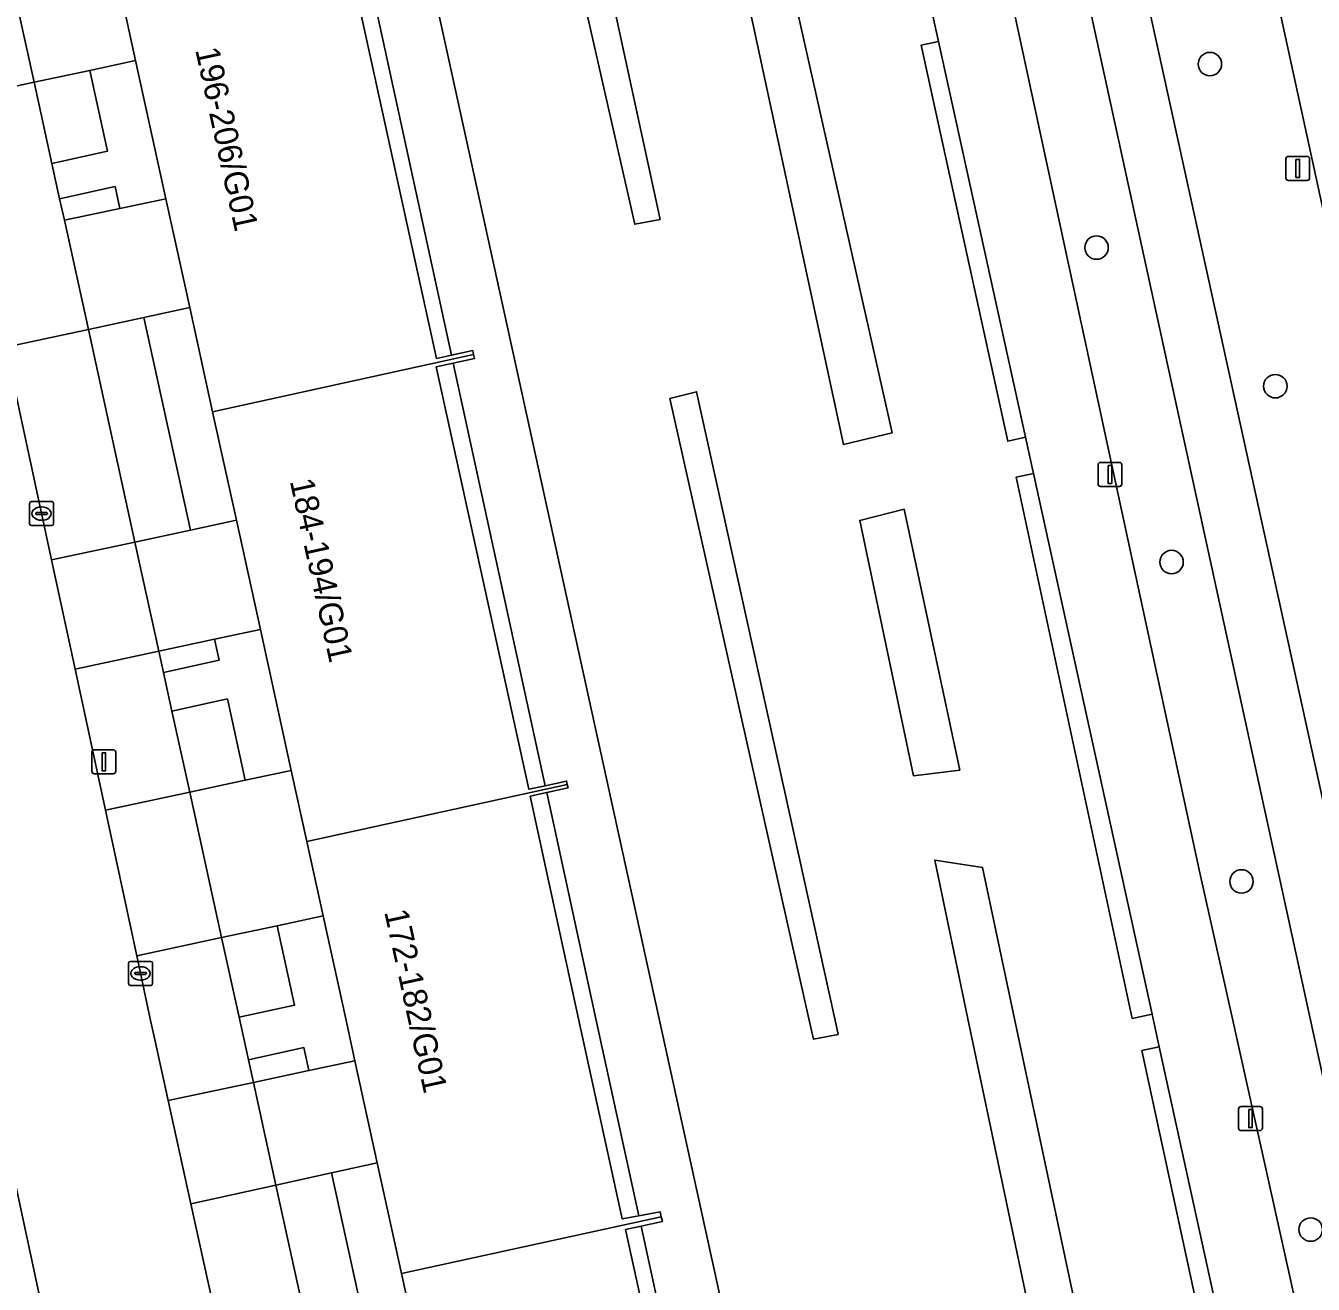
# Model space of a CAD drawing. Extents: x 160030 to 160839, y 385325 to 386450.
# Drawn here: x 160580.2 to 160633.8, y 386238.9 to 386291.4 of the extents above; entities that cross this region are included whole.
import ezdxf

# ---------------------------------------------------------------- set-up
doc = ezdxf.new("R2010")
doc.units = 0
for name, color, linetype in [('IMGEO_Berm_groen', 7, 'Continuous'), ('IMGEO_Boom', 7, 'Continuous'), ('IMGEO_Erf', 7, 'Continuous'), ('IMGEO_Fietspad_gesloten', 7, 'Continuous'), ('IMGEO_Groenvoorziening', 7, 'Continuous'), ('IMGEO_Haag', 7, 'Continuous'), ('IMGEO_Kolk', 7, 'Continuous'), ('IMGEO_Lichtmast', 7, 'Continuous'), ('IMGEO_Pand', 7, 'Continuous'), ('IMGEO_Pand_nummerreeks', 7, 'Continuous'), ('IMGEO_Rijbaan_lokaal_gesloten', 7, 'Continuous'), ('IMGEO_Rijbaan_lokaal_open', 7, 'Continuous'), ('IMGEO_Voetpad_open', 7, 'Continuous')]:
    doc.layers.add(name, color=color, linetype=linetype)

msp = doc.modelspace()

# ---------------------------------------------------------------- linework, layer by layer
at = {"layer": 'IMGEO_Berm_groen'}
for points in [[(160613.07, 386353.023), (160609.405, 386349.023), (160613.894, 386338.952), (160616.315, 386332.541), (160618.67, 386325.412), (160620.91, 386317.905), (160622.534, 386311.847), (160624.457, 386303.72), (160636.094, 386250.686), (160647.386, 386198.679), (160657.055, 386154.143), (160662.224, 386155.286), (160652.533, 386199.784), (160627.509, 386314.693)], [(160620.344, 386296.773), (160625.705, 386271.858), (160629.116, 386256.081), (160630.468, 386250), (160634.527, 386231.74), (160642.041, 386197.613), (160642.485, 386197.646), (160645.016, 386198.179), (160623.193, 386298.283)]]:
    msp.add_lwpolyline(points, dxfattribs=at)
at = {"layer": 'IMGEO_Boom'}
for centre in [(160629.531, 386289.814), (160624.805, 386282.16), (160632.26, 386276.38), (160627.933, 386269.045), (160630.848, 386255.724), (160633.734, 386241.207)]:
    msp.add_circle(centre, 0.489, dxfattribs=at)
at = {"layer": 'IMGEO_Erf'}
for points in [[(160594.099, 386295.19), (160593.45, 386295.047), (160597.288, 386277.538), (160597.91, 386277.674)], [(160597.983, 386277.337), (160597.277, 386277.182), (160601.137, 386259.57), (160601.816, 386259.718)], [(160601.88, 386259.428), (160601.191, 386259.277), (160603.211, 386250), (160605.03, 386241.65), (160605.72, 386241.778), (160603.931, 386250)], [(160605.814, 386241.346), (160605.168, 386241.204), (160609, 386223.723), (160609.619, 386223.858)]]:
    msp.add_lwpolyline(points, close=True, dxfattribs=at)
at = {"layer": 'IMGEO_Fietspad_gesloten'}
for points in [[(160555.41, 386431.798), (160556.444, 386430.028), (160558.365, 386427.569), (160572.83, 386409.83), (160578.777, 386400.155), (160595.214, 386373.596), (160601.217, 386359.935), (160602.465, 386357.597), (160606.201, 386349.993), (160607.631, 386346.918), (160611.537, 386338.055), (160614.024, 386331.705), (160616.344, 386324.596), (160618.303, 386317.988), (160620.148, 386311.23), (160622.139, 386303.076), (160623.193, 386298.283), (160645.016, 386198.179), (160645.338, 386196.693)], [(160658.38, 386148.36), (160658.122, 386149.317), (160657.58, 386151.817), (160657.055, 386154.143), (160647.386, 386198.679), (160636.094, 386250.686), (160624.457, 386303.72), (160622.534, 386311.847), (160620.91, 386317.905), (160618.67, 386325.412), (160616.315, 386332.541), (160613.894, 386338.952), (160609.405, 386349.023), (160608.002, 386351.973), (160606.102, 386356.126), (160604.226, 386359.518), (160602.713, 386362.855), (160602.01, 386364.318), (160597.612, 386373.97), (160596.861, 386375.457), (160595.71, 386377.363), (160582.068, 386399.369), (160575.657, 386409.759)]]:
    msp.add_lwpolyline(points, dxfattribs=at)
at = {"layer": 'IMGEO_Groenvoorziening'}
for points in [[(160592.559, 386313.901), (160606.569, 386250), (160609.331, 386237.384), (160616.14, 386205.955), (160618.449, 386195.457), (160629.038, 386197.781), (160624.161, 386220.142), (160628.947, 386221.154), (160633.799, 386198.875), (160635.633, 386199.243)], [(160635.016, 386211.004), (160633.41, 386218.406), (160634.055, 386218.545), (160633.574, 386220.71), (160633.506, 386221.021), (160632.691, 386220.846), (160626.688, 386248.674), (160627.415, 386248.831), (160627.159, 386250), (160627.118, 386250.188), (160626.296, 386250.012), (160621.457, 386272.588), (160622.175, 386272.742), (160621.844, 386274.248), (160621.105, 386274.086), (160617.489, 386290.6), (160618.216, 386290.759), (160617.898, 386292.204)]]:
    msp.add_lwpolyline(points, dxfattribs=at)
for points in [[(160606.604, 386283.325), (160600.023, 386313.741), (160598.655, 386313.477), (160605.554, 386283.134)], [(160605.554, 386283.134), (160598.655, 386313.477), (160600.023, 386313.741), (160606.604, 386283.325)], [(160616.289, 386274.436), (160611.89, 386293.993), (160610.033, 386293.598), (160614.254, 386273.952)], [(160614.254, 386273.952), (160610.033, 386293.598), (160611.89, 386293.993), (160616.289, 386274.436)], [(160618.216, 386290.759), (160617.489, 386290.6), (160621.105, 386274.086), (160621.844, 386274.248)], [(160583.564, 386286.179), (160582.825, 386289.551), (160580.508, 386289.055), (160581.25, 386285.672)], [(160581.769, 386283.306), (160584.087, 386283.795), (160583.888, 386284.704), (160581.573, 386284.197)], [(160584.712, 386269.881), (160587.029, 386270.376), (160585.085, 386279.243), (160582.77, 386278.74)], [(160614.032, 386249.347), (160613.888, 386250), (160608.131, 386276.149), (160607.02, 386275.862), (160612.812, 386250), (160613.004, 386249.142)], [(160614.032, 386249.347), (160613.004, 386249.142), (160612.812, 386250), (160607.02, 386275.862), (160608.131, 386276.149), (160613.888, 386250)], [(160622.175, 386272.742), (160621.457, 386272.588), (160626.296, 386250.012), (160627.118, 386250.188)], [(160619.099, 386260.366), (160616.789, 386271.25), (160614.931, 386270.784), (160617.174, 386260.123)], [(160619.099, 386260.366), (160617.174, 386260.123), (160614.931, 386270.784), (160616.789, 386271.25)], [(160585.904, 386264.443), (160588.218, 386264.95), (160588.026, 386265.826), (160585.709, 386265.331)], [(160586.998, 386259.451), (160589.315, 386259.946), (160588.571, 386263.338), (160586.257, 386262.831)], [(160624.327, 386236.093), (160621.388, 386250), (160620.054, 386256.311), (160618.057, 386256.608), (160619.444, 386250), (160622.444, 386235.712)], [(160624.327, 386236.093), (160622.444, 386235.712), (160619.444, 386250), (160618.057, 386256.608), (160620.054, 386256.311), (160621.388, 386250)], [(160589.055, 386250.063), (160591.37, 386250.571), (160590.645, 386253.879), (160588.327, 386253.384)], [(160589.652, 386247.342), (160591.969, 386247.838), (160591.759, 386248.794), (160589.445, 386248.286)], [(160627.415, 386248.831), (160626.688, 386248.674), (160632.691, 386220.846), (160633.506, 386221.021)], [(160592.6, 386233.894), (160594.917, 386234.389), (160592.905, 386243.571), (160590.59, 386243.062)]]:
    msp.add_lwpolyline(points, close=True, dxfattribs=at)
at = {"layer": 'IMGEO_Haag'}
for points in [[(160606.604, 386283.325), (160600.023, 386313.741), (160598.655, 386313.477), (160605.554, 386283.134)], [(160616.289, 386274.436), (160611.89, 386293.993), (160610.033, 386293.598), (160614.254, 386273.952)], [(160618.216, 386290.759), (160617.489, 386290.6), (160621.105, 386274.086), (160621.844, 386274.248)], [(160583.564, 386286.179), (160582.825, 386289.551), (160580.508, 386289.055), (160581.25, 386285.672)], [(160581.769, 386283.306), (160584.087, 386283.795), (160583.888, 386284.704), (160581.573, 386284.197)], [(160584.712, 386269.881), (160587.029, 386270.376), (160585.085, 386279.243), (160582.77, 386278.74)], [(160614.032, 386249.347), (160613.888, 386250), (160608.131, 386276.149), (160607.02, 386275.862), (160612.812, 386250), (160613.004, 386249.142)], [(160622.175, 386272.742), (160621.457, 386272.588), (160626.296, 386250.012), (160627.118, 386250.188)], [(160619.099, 386260.366), (160616.789, 386271.25), (160614.931, 386270.784), (160617.174, 386260.123)], [(160585.904, 386264.443), (160588.218, 386264.95), (160588.026, 386265.826), (160585.709, 386265.331)], [(160586.998, 386259.451), (160589.315, 386259.946), (160588.571, 386263.338), (160586.257, 386262.831)], [(160624.327, 386236.093), (160621.388, 386250), (160620.054, 386256.311), (160618.057, 386256.608), (160619.444, 386250), (160622.444, 386235.712)], [(160589.055, 386250.063), (160591.37, 386250.571), (160590.645, 386253.879), (160588.327, 386253.384)], [(160589.652, 386247.342), (160591.969, 386247.838), (160591.759, 386248.794), (160589.445, 386248.286)], [(160627.415, 386248.831), (160626.688, 386248.674), (160632.691, 386220.846), (160633.506, 386221.021)], [(160592.6, 386233.894), (160594.917, 386234.389), (160592.905, 386243.571), (160590.59, 386243.062)]]:
    msp.add_lwpolyline(points, close=True, dxfattribs=at)
at = {"layer": 'IMGEO_Kolk'}
for p, q in [((160580.394, 386271.568), (160581.246, 386271.568)), ((160580.319, 386270.642), (160580.319, 386271.494)), ((160580.578, 386271.062), (160580.578, 386271.074)), ((160581.016, 386271.025), (160580.618, 386271.025)), ((160580.621, 386271.111), (160581.019, 386271.111)), ((160580.807, 386271.348), (160580.832, 386271.348)), ((160581.062, 386271.074), (160581.062, 386271.062)), ((160581.32, 386271.494), (160581.32, 386270.642)), ((160581.246, 386270.568), (160580.394, 386270.568)), ((160580.83, 386270.788), (160580.805, 386270.788)), ((160584.446, 386251.463), (160584.446, 386252.315)), ((160584.521, 386252.389), (160585.373, 386252.389)), ((160585.447, 386252.315), (160585.447, 386251.463)), ((160584.705, 386251.883), (160584.705, 386251.895)), ((160585.143, 386251.846), (160584.745, 386251.846)), ((160584.748, 386251.932), (160585.146, 386251.932)), ((160584.934, 386252.169), (160584.959, 386252.169)), ((160585.189, 386251.895), (160585.189, 386251.883)), ((160585.373, 386251.389), (160584.521, 386251.389)), ((160584.957, 386251.609), (160584.932, 386251.609))]:
    msp.add_line(p, q, dxfattribs=at)
for points in [[(160580.394, 386271.568), (160581.246, 386271.568)], [(160580.319, 386270.642), (160580.319, 386271.494)], [(160581.32, 386271.494), (160581.32, 386270.642)], [(160581.246, 386270.568), (160580.394, 386270.568)], [(160584.446, 386251.463), (160584.446, 386252.315)], [(160584.521, 386252.389), (160585.373, 386252.389)], [(160585.447, 386252.315), (160585.447, 386251.463)], [(160585.373, 386251.389), (160584.521, 386251.389)]]:
    msp.add_lwpolyline(points, dxfattribs=at)
for centre, radius, start, end in [((160580.396, 386271.492), 0.0765, 91.552, 178.448), ((160580.396, 386271.492), 0.0765, 91.552, 178.448), ((160581.244, 386271.492), 0.0765, 1.552, 88.448), ((160581.244, 386271.492), 0.0765, 1.552, 88.448), ((160580.618, 386271.071), 0.0403, 85.8775, 175.7526), ((160580.615, 386271.061), 0.0366, 178.938, 274.7102), ((160581.019, 386271.068), 0.043, 264.8664, 352.4533), ((160581.023, 386271.073), 0.0386, 1.7309, 96.639), ((160580.396, 386270.644), 0.0765, 181.552, 268.448), ((160580.396, 386270.644), 0.0765, 181.552, 268.448), ((160581.244, 386270.644), 0.0765, 271.552, 358.448), ((160581.244, 386270.644), 0.0765, 271.552, 358.448), ((160584.523, 386252.313), 0.0765, 91.552, 178.448), ((160584.523, 386252.313), 0.0765, 91.552, 178.448), ((160585.371, 386252.313), 0.0765, 1.552, 88.448), ((160585.371, 386252.313), 0.0765, 1.552, 88.448), ((160584.745, 386251.892), 0.0403, 85.8775, 175.7526), ((160584.742, 386251.882), 0.0366, 178.938, 274.7102), ((160585.146, 386251.889), 0.043, 264.8664, 352.4533), ((160585.15, 386251.894), 0.0386, 1.7309, 96.639), ((160584.523, 386251.465), 0.0765, 181.552, 268.448), ((160584.523, 386251.465), 0.0765, 181.552, 268.448), ((160585.371, 386251.465), 0.0765, 271.552, 358.448), ((160585.371, 386251.465), 0.0765, 271.552, 358.448)]:
    msp.add_arc(centre, radius, start, end, dxfattribs=at)
for centre, major_axis, ratio, start_param, end_param in [((160580.806, 386271.068), (-0.387, 0.002), 0.722429, 4.712389, 7.853982), ((160580.831, 386271.068), (-0.39, 0.002), 0.717154, 1.570796, 4.712389), ((160584.933, 386251.889), (-0.387, 0.002), 0.722429, 4.712389, 7.853982), ((160584.958, 386251.889), (-0.39, 0.002), 0.717154, 1.570796, 4.712389)]:
    msp.add_ellipse(centre, major_axis=major_axis, ratio=ratio, start_param=start_param, end_param=end_param, dxfattribs=at)
at = {"layer": 'IMGEO_Lichtmast'}
for p, q in [((160632.7, 386285.061), (160632.7, 386285.861)), ((160632.7, 386285.861), (160632.7, 386285.061)), ((160632.8, 386285.961), (160633.59, 386285.961)), ((160633.59, 386285.961), (160632.8, 386285.961)), ((160633.69, 386285.861), (160633.69, 386285.061)), ((160633.69, 386285.061), (160633.69, 386285.861)), ((160633.59, 386284.961), (160632.8, 386284.961)), ((160632.8, 386284.961), (160633.59, 386284.961)), ((160624.968, 386273.2), (160625.758, 386273.2)), ((160625.758, 386273.2), (160624.968, 386273.2)), ((160624.868, 386272.3), (160624.868, 386273.1)), ((160624.868, 386273.1), (160624.868, 386272.3)), ((160625.858, 386273.1), (160625.858, 386272.3)), ((160625.858, 386272.3), (160625.858, 386273.1)), ((160625.758, 386272.2), (160624.968, 386272.2)), ((160624.968, 386272.2), (160625.758, 386272.2)), ((160582.92, 386260.316), (160582.92, 386261.116)), ((160582.92, 386261.116), (160582.92, 386260.316)), ((160583.02, 386261.216), (160583.81, 386261.216)), ((160583.81, 386261.216), (160583.02, 386261.216)), ((160583.91, 386261.116), (160583.91, 386260.316)), ((160583.91, 386260.316), (160583.91, 386261.116)), ((160583.81, 386260.216), (160583.02, 386260.216)), ((160583.02, 386260.216), (160583.81, 386260.216)), ((160630.828, 386246.334), (160631.618, 386246.334)), ((160631.618, 386246.334), (160630.828, 386246.334)), ((160630.728, 386245.434), (160630.728, 386246.234)), ((160630.728, 386246.234), (160630.728, 386245.434)), ((160631.718, 386246.234), (160631.718, 386245.434)), ((160631.718, 386245.434), (160631.718, 386246.234)), ((160631.618, 386245.334), (160630.828, 386245.334)), ((160630.828, 386245.334), (160631.618, 386245.334))]:
    msp.add_line(p, q, dxfattribs=at)
for points in [[(160633.12, 386285.836), (160633.27, 386285.836), (160633.27, 386285.086), (160633.12, 386285.086), (160633.12, 386285.836)], [(160625.288, 386273.075), (160625.438, 386273.075), (160625.438, 386272.325), (160625.288, 386272.325), (160625.288, 386273.075)], [(160583.34, 386261.091), (160583.49, 386261.091), (160583.49, 386260.341), (160583.34, 386260.341), (160583.34, 386261.091)], [(160631.148, 386246.209), (160631.298, 386246.209), (160631.298, 386245.459), (160631.148, 386245.459), (160631.148, 386246.209)]]:
    msp.add_lwpolyline(points, dxfattribs=at)
for centre, start, end in [((160632.8, 386285.861), 90, 180), ((160632.8, 386285.861), 90, 180), ((160633.59, 386285.861), 0, 90), ((160633.59, 386285.861), 360, 90), ((160632.8, 386285.061), 180, 270), ((160632.8, 386285.061), 180, 270), ((160633.59, 386285.061), 270, 0), ((160633.59, 386285.061), 270, 0), ((160624.968, 386273.1), 90, 180), ((160624.968, 386273.1), 90, 180), ((160625.758, 386273.1), 0, 90), ((160625.758, 386273.1), 360, 90), ((160624.968, 386272.3), 180, 270), ((160624.968, 386272.3), 180, 270), ((160625.758, 386272.3), 270, 0), ((160625.758, 386272.3), 270, 0), ((160583.02, 386261.116), 90, 180), ((160583.02, 386261.116), 90, 180), ((160583.81, 386261.116), 0, 90), ((160583.81, 386261.116), 360, 90), ((160583.02, 386260.316), 180, 270), ((160583.02, 386260.316), 180, 270), ((160583.81, 386260.316), 270, 0), ((160583.81, 386260.316), 270, 0), ((160630.828, 386246.234), 90, 180), ((160630.828, 386246.234), 90, 180), ((160631.618, 386246.234), 0, 90), ((160631.618, 386246.234), 360, 90), ((160630.828, 386245.434), 180, 270), ((160630.828, 386245.434), 180, 270), ((160631.618, 386245.434), 270, 0), ((160631.618, 386245.434), 270, 0)]:
    msp.add_arc(centre, 0.1, start, end, dxfattribs=at)
at = {"layer": 'IMGEO_Pand'}
for points in [[(160586.004, 386284.199), (160587, 386279.658), (160587.952, 386275.314), (160598.835, 386277.7), (160598.798, 386277.868), (160597.91, 386277.674), (160597.288, 386277.538), (160593.45, 386295.047), (160594.099, 386295.19), (160594.925, 386295.371), (160594.885, 386295.552), (160584.037, 386293.175), (160584.741, 386289.961)], [(160602.706, 386259.913), (160601.816, 386259.718), (160601.137, 386259.57), (160597.277, 386277.182), (160597.983, 386277.337), (160598.872, 386277.532), (160598.835, 386277.7), (160587.952, 386275.314), (160588.945, 386270.786), (160589.942, 386266.235), (160591.231, 386260.355), (160591.881, 386257.388), (160602.737, 386259.768)], [(160606.613, 386241.943), (160605.72, 386241.778), (160605.03, 386241.65), (160603.211, 386250), (160601.191, 386259.277), (160601.88, 386259.428), (160602.769, 386259.623), (160602.737, 386259.768), (160591.881, 386257.388), (160592.561, 386254.288), (160593.501, 386250), (160593.885, 386248.247), (160594.818, 386243.992), (160595.831, 386239.369), (160606.658, 386241.741)], [(160610.531, 386224.058), (160609.619, 386223.858), (160609, 386223.723), (160605.168, 386241.204), (160605.814, 386241.346), (160606.702, 386241.54), (160606.658, 386241.741), (160595.831, 386239.369), (160596.833, 386234.799), (160597.852, 386230.154), (160599.111, 386224.41), (160599.74, 386221.539), (160610.563, 386223.912)]]:
    msp.add_lwpolyline(points, close=True, dxfattribs=at)
at = {"layer": 'IMGEO_Rijbaan_lokaal_gesloten'}
msp.add_lwpolyline([(160627.509, 386314.693), (160652.533, 386199.784), (160662.224, 386155.286), (160662.748, 386152.932), (160663.714, 386148.272), (160665.027, 386142.388), (160665.575, 386139.892), (160666.317, 386136.513), (160666.726, 386134.54), (160671.752, 386111.328), (160678.371, 386081.393), (160678.67, 386079.922), (160693.684, 386011.498), (160713.676, 385919.621), (160715.986, 385920.097)], dxfattribs=at)
at = {"layer": 'IMGEO_Rijbaan_lokaal_open'}
for points in [[(160580.508, 386289.055), (160582.825, 386289.551), (160584.741, 386289.961), (160584.037, 386293.175), (160583.419, 386295.994), (160581.5, 386295.594), (160579.181, 386295.113)], [(160582.77, 386278.74), (160585.085, 386279.243), (160587, 386279.658), (160586.004, 386284.199), (160584.087, 386283.795), (160581.769, 386283.306)], [(160585.709, 386265.331), (160588.026, 386265.826), (160589.942, 386266.235), (160588.945, 386270.786), (160587.029, 386270.376), (160584.712, 386269.881)], [(160588.327, 386253.384), (160590.645, 386253.879), (160592.561, 386254.288), (160591.881, 386257.388), (160591.231, 386260.355), (160589.315, 386259.946), (160586.998, 386259.451)], [(160590.59, 386243.062), (160592.905, 386243.571), (160594.818, 386243.992), (160593.885, 386248.247), (160591.969, 386247.838), (160589.652, 386247.342)]]:
    msp.add_lwpolyline(points, close=True, dxfattribs=at)
for points in [[(160568.687, 386292.351), (160569.929, 386287.035), (160570.686, 386283.475), (160570.729, 386283.272), (160571.254, 386280.804), (160573.724, 386269.66), (160573.783, 386269.382), (160574.223, 386267.261), (160578.589, 386248.37), (160578.679, 386247.961), (160578.774, 386247.521), (160581.262, 386235.966), (160582.058, 386232.375), (160584.588, 386220.97), (160587.838, 386205.956), (160587.887, 386205.804), (160591.391, 386189.201)], [(160599.317, 386186.036), (160594.905, 386206.394), (160593.893, 386211.062), (160592.783, 386216.186), (160592.622, 386216.92), (160591.34, 386222.749), (160590.077, 386228.493), (160589.056, 386233.137), (160587.045, 386242.282), (160586.099, 386246.584), (160585.526, 386249.189), (160585.352, 386250), (160584.787, 386252.627), (160583.481, 386258.699), (160582.214, 386264.584), (160581.235, 386269.138), (160579.327, 386278.004)]]:
    msp.add_lwpolyline(points, dxfattribs=at)
at = {"layer": 'IMGEO_Voetpad_open'}
for points in [[(160629.921, 386193.652), (160629.247, 386196.803), (160629.038, 386197.781), (160618.449, 386195.457), (160616.14, 386205.955), (160609.331, 386237.384), (160606.569, 386250), (160592.559, 386313.901), (160605.01, 386316.658), (160607.018, 386317.103), (160611.353, 386318.063), (160610.12, 386321.851), (160606.28, 386321.011), (160604.098, 386320.526), (160599.946, 386319.602), (160592.094, 386355.942), (160594.855, 386356.545), (160589.717, 386365.169)], [(160610.12, 386321.851), (160611.353, 386318.063), (160613.974, 386309.543), (160615.412, 386303.915), (160617.898, 386292.204), (160618.216, 386290.759), (160621.844, 386274.248), (160622.175, 386272.742), (160627.118, 386250.188), (160627.159, 386250), (160627.415, 386248.831), (160633.506, 386221.021), (160633.574, 386220.71), (160634.055, 386218.545), (160635.697, 386211.151), (160637.323, 386203.832), (160638.459, 386198.773), (160639.294, 386194.81)], [(160674.536, 386048.012), (160668.056, 386077.361), (160667.736, 386078.847), (160663.41, 386099.237), (160654.083, 386141.2), (160657.315, 386141.904), (160656.922, 386143.72), (160653.668, 386142.971), (160652.072, 386150.282), (160655.299, 386151.025), (160654.791, 386153.384), (160651.561, 386152.635), (160642.263, 386196.109), (160642.836, 386196.175), (160645.338, 386196.693), (160645.016, 386198.179), (160642.485, 386197.646), (160642.041, 386197.613), (160634.527, 386231.74), (160630.468, 386250), (160629.116, 386256.081), (160625.705, 386271.858), (160620.344, 386296.773)], [(160594.099, 386295.19), (160597.91, 386277.674), (160598.798, 386277.868), (160598.835, 386277.7), (160598.872, 386277.532), (160597.983, 386277.337), (160601.816, 386259.718), (160602.706, 386259.913), (160602.737, 386259.768), (160602.769, 386259.623), (160601.88, 386259.428), (160603.931, 386250), (160605.72, 386241.778), (160606.613, 386241.943), (160606.658, 386241.741), (160606.702, 386241.54), (160605.814, 386241.346), (160609.619, 386223.858)], [(160580.508, 386289.055), (160577.085, 386288.325), (160576.836, 386288.271), (160577.232, 386286.782)], [(160578.414, 386281.625), (160579.327, 386278.004), (160582.77, 386278.74), (160581.769, 386283.306), (160581.573, 386284.197), (160581.25, 386285.672), (160580.508, 386289.055)]]:
    msp.add_lwpolyline(points, dxfattribs=at)
for points in [[(160579.181, 386295.113), (160575.758, 386294.382), (160575.509, 386294.328), (160575.747, 386293.371), (160576.836, 386288.271), (160577.085, 386288.325), (160580.508, 386289.055)], [(160581.573, 386284.197), (160583.888, 386284.704), (160584.087, 386283.795), (160586.004, 386284.199), (160584.741, 386289.961), (160582.825, 386289.551), (160583.564, 386286.179), (160581.25, 386285.672)], [(160587, 386279.658), (160585.085, 386279.243), (160587.029, 386270.376), (160588.945, 386270.786), (160587.952, 386275.314)], [(160584.712, 386269.881), (160582.77, 386278.74), (160579.327, 386278.004), (160581.235, 386269.138)], [(160584.712, 386269.881), (160581.235, 386269.138), (160582.214, 386264.584), (160585.709, 386265.331)], [(160586.257, 386262.831), (160588.571, 386263.338), (160589.315, 386259.946), (160591.231, 386260.355), (160589.942, 386266.235), (160588.026, 386265.826), (160588.218, 386264.95), (160585.904, 386264.443)], [(160585.904, 386264.443), (160585.709, 386265.331), (160582.214, 386264.584), (160583.481, 386258.699), (160586.998, 386259.451), (160586.257, 386262.831)], [(160586.998, 386259.451), (160583.481, 386258.699), (160584.787, 386252.627), (160588.327, 386253.384)], [(160589.445, 386248.286), (160591.759, 386248.794), (160591.969, 386247.838), (160593.885, 386248.247), (160593.501, 386250), (160592.561, 386254.288), (160590.645, 386253.879), (160591.37, 386250.571), (160589.055, 386250.063)], [(160589.055, 386250.063), (160588.327, 386253.384), (160584.787, 386252.627), (160585.352, 386250), (160585.526, 386249.189), (160586.099, 386246.584), (160589.652, 386247.342), (160589.445, 386248.286)], [(160582.058, 386232.375), (160581.262, 386235.966), (160578.774, 386247.521), (160575.773, 386246.738), (160571.715, 386245.679), (160578.242, 386231.641), (160579.065, 386231.8)], [(160589.652, 386247.342), (160586.099, 386246.584), (160587.045, 386242.282), (160590.59, 386243.062)], [(160594.818, 386243.992), (160592.905, 386243.571), (160594.917, 386234.389), (160596.833, 386234.799), (160595.831, 386239.369)], [(160590.59, 386243.062), (160587.045, 386242.282), (160589.056, 386233.137), (160592.6, 386233.894)]]:
    msp.add_lwpolyline(points, close=True, dxfattribs=at)

# ---------------------------------------------------------------- texts
at = {"layer": 'IMGEO_Pand_nummerreeks'}
for s, rotation, p in [('196-206/G01', 282.3652, (160587.223, 386290.409)), ('184-194/G01', 282.3628, (160591.165, 386272.426)), ('172-182/G01', 282.3641, (160595.103, 386254.459))]:
    msp.add_text(s, height=1, rotation=rotation, dxfattribs=at).set_placement(p)

doc.saveas('drawing.dxf')
